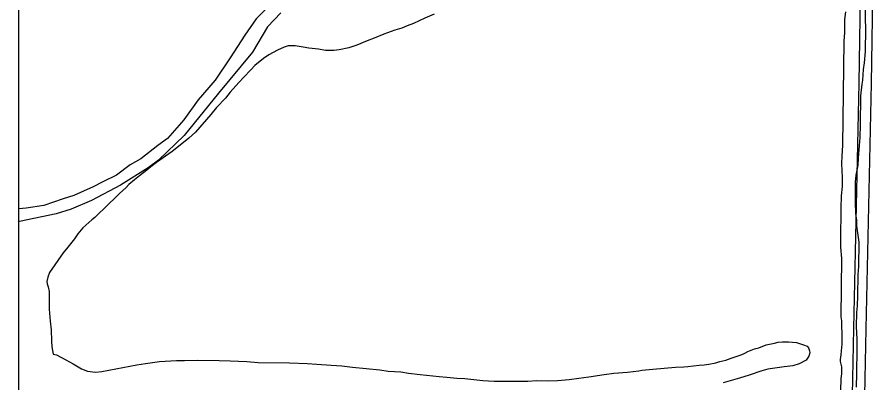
# Model space of a CAD drawing. Extents: x 3281947 to 3319794, y 715894 to 741249.
# Drawn here: x 3286081 to 3287110, y 724430 to 724873 of the extents above; entities that cross this region are included whole.
import ezdxf

# ---------------------------------------------------------------- set-up
doc = ezdxf.new("R2010")
doc.units = 0
for name, color, linetype in [('V-GRID-FRAM', 7, 'Continuous'), ('V-ROAD-CNTR', 7, 'Continuous'), ('V-SITE-VEGE', 7, 'Continuous'), ('V-TOPO-SHOR', 7, 'Continuous')]:
    doc.layers.add(name, color=color, linetype=linetype)

msp = doc.modelspace()

# ---------------------------------------------------------------- linework, layer by layer
at = {"layer": 'V-GRID-FRAM'}
msp.add_lwpolyline([(3286080.7, 739456.2), (3317564.6, 739474.5), (3317583.1, 721289.3), (3286083.3, 721271), (3286080.7, 739456.2)], dxfattribs=at)
at = {"layer": 'V-ROAD-CNTR'}
for points in [[(3286709.7, 727047.4), (3286839.2, 726871.6), (3286957.7, 726701.2), (3287048, 726575), (3287100.1, 726498.1), (3287129.6, 726457.1), (3287144.3, 726434.1), (3287148.8, 726415.8), (3287151.4, 726361), (3287149.7, 726192.5), (3287141.5, 725940.2), (3287138.5, 725755.6), (3287132, 725548.2), (3287119.6, 725265.9), (3287118.3, 725055.7), (3287114.1, 724792.4), (3287107.7, 724495.5), (3287103.8, 724294.2), (3287099, 724140.4), (3287096.2, 724082.7), (3287105.1, 724012.3), (3287110.6, 723968.9)], [(3287129.5, 726431.4), (3287133.9, 726413.6), (3287136.4, 726360.7), (3287134.7, 726192.8), (3287126.6, 725940.6), (3287123.5, 725756), (3287117, 725548.7), (3287104.6, 725266.2), (3287103.3, 725055.9), (3287099.1, 724792.7), (3287092.7, 724495.9), (3287088.8, 724294.5), (3287084.1, 724141), (3287081.2, 724082.1), (3287090.2, 724010.4), (3287095.7, 723967)]]:
    msp.add_lwpolyline(points, dxfattribs=at)
at = {"layer": 'V-SITE-VEGE'}
for p, q in [((3286082.9, 723891), (3286082.7, 725173.9)), ((3287107.8, 724955.2), (3287106.7, 724870.5)), ((3286574, 724871.5), (3286560.5, 724865)), ((3286585.4, 724876.4), (3286574, 724871.5)), ((3287082.1, 724854), (3287082.3, 724869.6)), ((3287082.3, 724869.6), (3287083.3, 724879.2)), ((3287106.7, 724870.5), (3287107.4, 724858.7)), ((3286546.1, 724859.3), (3286537.7, 724856.9)), ((3286552.5, 724862.1), (3286546.1, 724859.3)), ((3286560.5, 724865), (3286552.5, 724862.1)), ((3287107.4, 724858.7), (3287107, 724831.1)), ((3286524.6, 724852), (3286512.8, 724847.1)), ((3286528.9, 724853.6), (3286524.6, 724852)), ((3286537.7, 724856.9), (3286528.9, 724853.6)), ((3287081.6, 724843.6), (3287082.1, 724854)), ((3286491.7, 724838.6), (3286482.1, 724835.4)), ((3286504.4, 724843.9), (3286491.7, 724838.6)), ((3286512.8, 724847.1), (3286504.4, 724843.9)), ((3287080, 724717.3), (3287081.6, 724843.6)), ((3286396, 724832.7), (3286385.5, 724827)), ((3286404, 724836.4), (3286396, 724832.7)), ((3286408.7, 724838), (3286404, 724836.4)), ((3286417.1, 724837.9), (3286408.7, 724838)), ((3286426.7, 724836.5), (3286417.1, 724837.9)), ((3286433.8, 724835.1), (3286426.7, 724836.5)), ((3286445.5, 724833.7), (3286433.8, 724835.1)), ((3286453.9, 724832.4), (3286445.5, 724833.7)), ((3286464, 724832.2), (3286453.9, 724832.4)), ((3286470.3, 724833), (3286464, 724832.2)), ((3286482.1, 724835.4), (3286470.3, 724833)), ((3287107, 724831.1), (3287105.6, 724817.2)), ((3286378.7, 724822.4), (3286368.5, 724814.2)), ((3286385.5, 724827), (3286378.7, 724822.4)), ((3286363.4, 724808.8), (3286354.9, 724800.1)), ((3286368.5, 724814.2), (3286363.4, 724808.8)), ((3287104.6, 724809.3), (3287103.6, 724796.3)), ((3287105.6, 724817.2), (3287104.6, 724809.3)), ((3286354.9, 724800.1), (3286349, 724793.5)), ((3286349, 724793.5), (3286338.7, 724781.8)), ((3287102.7, 724791.7), (3287101.3, 724777.5)), ((3287103.6, 724796.3), (3287102.7, 724791.7)), ((3286338.7, 724781.8), (3286332.8, 724774.8)), ((3287101.3, 724777.5), (3287100.8, 724742.2)), ((3286332.8, 724774.8), (3286322.1, 724763.2)), ((3286322.1, 724763.2), (3286315.3, 724754.9)), ((3286315.3, 724754.9), (3286296.6, 724733.7)), ((3287100.8, 724742.2), (3287100.2, 724727.1)), ((3286288.5, 724726.3), (3286280, 724719.3)), ((3286296.6, 724733.7), (3286288.5, 724726.3)), ((3287100.2, 724727.1), (3287099.7, 724717.5)), ((3286280, 724719.3), (3286268.2, 724710.2)), ((3287079, 724704.8), (3287080, 724717.3)), ((3287099.7, 724717.5), (3287098.2, 724702)), ((3286268.2, 724710.2), (3286249.6, 724697)), ((3287078.8, 724695.1), (3287079, 724704.8)), ((3286249.6, 724697), (3286242.4, 724691.6)), ((3287079.5, 724679.2), (3287078.8, 724695.1)), ((3287098.2, 724702), (3287098.1, 724693.6)), ((3286237.7, 724687.5), (3286228.8, 724680.5)), ((3286242.4, 724691.6), (3286237.7, 724687.5)), ((3287098.1, 724693.6), (3287095.4, 724681.5)), ((3286222.9, 724676), (3286216.1, 724670.2)), ((3286228.8, 724680.5), (3286222.9, 724676)), ((3287079.3, 724667.8), (3287079.5, 724679.2)), ((3287095.4, 724681.5), (3287094.9, 724673.1)), ((3286212.7, 724666.4), (3286204.6, 724659.4)), ((3286216.1, 724670.2), (3286212.7, 724666.4)), ((3287078.3, 724656.5), (3287079.3, 724667.8)), ((3287094.9, 724673.1), (3287094.6, 724649.2)), ((3286199.9, 724654.4), (3286191, 724646.2)), ((3286204.6, 724659.4), (3286199.9, 724654.4)), ((3287077.7, 724641), (3287078.3, 724656.5)), ((3286191, 724646.2), (3286174.9, 724630.4)), ((3287094.6, 724649.2), (3287095.2, 724634.9)), ((3287077.2, 724603.3), (3287077.7, 724641)), ((3287095.2, 724634.9), (3287096.4, 724627.3)), ((3286171.1, 724627.5), (3286160.4, 724618)), ((3286174.9, 724630.4), (3286171.1, 724627.5)), ((3287096.4, 724627.3), (3287096.3, 724620.2)), ((3286160.4, 724618), (3286154.1, 724610.6)), ((3287096.3, 724620.2), (3287099, 724600.5)), ((3286150.2, 724604.7), (3286142.1, 724594.4)), ((3286154.1, 724610.6), (3286150.2, 724604.7)), ((3287077.5, 724594.4), (3287077.2, 724603.3)), ((3286142.1, 724594.4), (3286136.6, 724587.7)), ((3287078.6, 724580.6), (3287077.5, 724594.4)), ((3287099, 724600.5), (3287098.6, 724571.1)), ((3286136.6, 724587.7), (3286119.9, 724563.6)), ((3287077.7, 724510.1), (3287078.6, 724580.6)), ((3287098.6, 724571.1), (3287098.1, 724561.5)), ((3286119.9, 724563.6), (3286118.1, 724558.2)), ((3287098.1, 724561.5), (3287097.7, 724535.5)), ((3286118.1, 724558.2), (3286116.8, 724552.7)), ((3286116.8, 724552.7), (3286117.2, 724550.2)), ((3286117.2, 724550.2), (3286118.4, 724546.4)), ((3286118.4, 724546.4), (3286119.6, 724541)), ((3286119.6, 724541), (3286119.5, 724529.6)), ((3286119.5, 724529.6), (3286119.7, 724519.6)), ((3287097.7, 724535.5), (3287097.2, 724523.3)), ((3286119.7, 724519.6), (3286120.8, 724504.9)), ((3287097.2, 724523.3), (3287096.2, 724515.3)), ((3287078.5, 724505.5), (3287077.7, 724510.1)), ((3287096.2, 724515.3), (3287096, 724498.6)), ((3286120.8, 724504.9), (3286121.9, 724494.4)), ((3287078.8, 724497.1), (3287078.5, 724505.5)), ((3287096, 724498.6), (3287096.6, 724483)), ((3286121.9, 724494.4), (3286122.2, 724480.9)), ((3287079.1, 724491.2), (3287078.8, 724497.1)), ((3287078.9, 724477), (3287079.1, 724491.2)), ((3286122.2, 724480.9), (3286122.9, 724473.8)), ((3286987.1, 724476.5), (3286997.2, 724478.5)), ((3286997.2, 724478.5), (3287001.4, 724479.7)), ((3287001.4, 724479.7), (3287006.8, 724480)), ((3287006.8, 724480), (3287014, 724479.9)), ((3287014, 724479.9), (3287023.6, 724479)), ((3287023.6, 724479), (3287028.6, 724477.6)), ((3287096.6, 724483), (3287096.9, 724471.3)), ((3286122.9, 724473.8), (3286124.5, 724465)), ((3286961.4, 724466.3), (3286964.7, 724468.4)), ((3286964.7, 724468.4), (3286972.8, 724471.6)), ((3286972.8, 724471.6), (3286978.2, 724472.8)), ((3286978.2, 724472.8), (3286987.1, 724476.5)), ((3287028.6, 724477.6), (3287032.4, 724476.3)), ((3287032.4, 724476.3), (3287036.6, 724474.6)), ((3287036.6, 724474.6), (3287038.2, 724472.5)), ((3287038.2, 724472.5), (3287039.4, 724469.1)), ((3287039.4, 724469.1), (3287039.8, 724466.6)), ((3287077.9, 724464.4), (3287078.4, 724469)), ((3287078.4, 724469), (3287078.9, 724477)), ((3287096.9, 724471.3), (3287096.5, 724441.5)), ((3286124.5, 724465), (3286128.3, 724464.1)), ((3286128.3, 724464.1), (3286139.9, 724458.1)), ((3286139.9, 724458.1), (3286148.7, 724453.3)), ((3286273.7, 724457.2), (3286283.4, 724457.5)), ((3286283.4, 724457.5), (3286298.9, 724457.7)), ((3286298.9, 724457.7), (3286325.3, 724457.3)), ((3286325.3, 724457.3), (3286338.7, 724456.8)), ((3286931, 724456.2), (3286938.2, 724457.8)), ((3286938.2, 724457.8), (3286944.9, 724460.2)), ((3286944.9, 724460.2), (3286956.7, 724464.3)), ((3286956.7, 724464.3), (3286961.4, 724466.3)), ((3287035.5, 724457.8), (3287027, 724453.3)), ((3287038.5, 724462.4), (3287035.5, 724457.8)), ((3287039.8, 724466.6), (3287038.5, 724462.4)), ((3287077, 724458.5), (3287077.9, 724464.4)), ((3287077, 724456), (3287077, 724458.5)), ((3286148.7, 724453.3), (3286158.7, 724447.3)), ((3286158.7, 724447.3), (3286165.8, 724444.3)), ((3286183.4, 724444.1), (3286225.8, 724452.3)), ((3286225.8, 724452.3), (3286236.3, 724453.9)), ((3286236.3, 724453.9), (3286253.2, 724456.2)), ((3286253.2, 724456.2), (3286273.7, 724457.2)), ((3286338.7, 724456.8), (3286358.9, 724456.1)), ((3286358.9, 724456.1), (3286372.3, 724455.1)), ((3286372.3, 724455.1), (3286410.4, 724454.6)), ((3286410.4, 724454.6), (3286431.8, 724453.9)), ((3286431.8, 724453.9), (3286443.6, 724452.9)), ((3286443.6, 724452.9), (3286460.7, 724451.8)), ((3286460.7, 724451.8), (3286473.7, 724450.8)), ((3286473.7, 724450.8), (3286486.7, 724449.4)), ((3286486.7, 724449.4), (3286519.8, 724446)), ((3286849.9, 724446.8), (3286877.2, 724449.4)), ((3286877.2, 724449.4), (3286887.3, 724449.7)), ((3286887.3, 724449.7), (3286892.4, 724450)), ((3286892.4, 724450), (3286905.8, 724451.9)), ((3286905.8, 724451.9), (3286912.1, 724452.3)), ((3286912.1, 724452.3), (3286917.6, 724453.1)), ((3286917.6, 724453.1), (3286926, 724454.6)), ((3286926, 724454.6), (3286931, 724456.2)), ((3287009, 724449.8), (3286989.2, 724446.7)), ((3287019.5, 724450.9), (3287009, 724449.8)), ((3287027, 724453.3), (3287019.5, 724450.9)), ((3287078.6, 724449.7), (3287077, 724456)), ((3287078.5, 724441.3), (3287078.6, 724449.7)), ((3286165.8, 724444.3), (3286175.8, 724443.3)), ((3286175.8, 724443.3), (3286183.4, 724444.1)), ((3286519.8, 724446), (3286529.9, 724444.6)), ((3286529.9, 724444.6), (3286544.9, 724443.6)), ((3286544.9, 724443.6), (3286554.2, 724442.2)), ((3286554.2, 724442.2), (3286568.4, 724440.4)), ((3286568.4, 724440.4), (3286591.4, 724438)), ((3286591.4, 724438), (3286600.7, 724437.4)), ((3286600.7, 724437.4), (3286612.8, 724436)), ((3286760.5, 724435.8), (3286772.6, 724437.7)), ((3286772.6, 724437.7), (3286791.1, 724440.4)), ((3286791.1, 724440.4), (3286802.9, 724441.9)), ((3286802.9, 724441.9), (3286819.3, 724443.4)), ((3286819.3, 724443.4), (3286833.1, 724444.9)), ((3286833.1, 724444.9), (3286836.5, 724445.7)), ((3286836.5, 724445.7), (3286849.9, 724446.8)), ((3286966.5, 724439.8), (3286954.7, 724435.8)), ((3286980.8, 724444.3), (3286966.5, 724439.8)), ((3286989.2, 724446.7), (3286980.8, 724444.3)), ((3287077.6, 724435.5), (3287078.5, 724441.3)), ((3287096.5, 724441.5), (3287095.9, 724425.2)), ((3286612.8, 724436), (3286622.4, 724435.5)), ((3286622.4, 724435.5), (3286644.2, 724433.1)), ((3286644.2, 724433.1), (3286658.1, 724432.5)), ((3286658.1, 724432.5), (3286681.1, 724432.2)), ((3286681.1, 724432.2), (3286698.7, 724432.4)), ((3286698.7, 724432.4), (3286709.7, 724433.1)), ((3286709.7, 724433.1), (3286724.3, 724432.9)), ((3286724.3, 724432.9), (3286734.4, 724433.2)), ((3286734.4, 724433.2), (3286748.7, 724434.3)), ((3286748.7, 724434.3), (3286760.5, 724435.8)), ((3286954.7, 724435.8), (3286934.9, 724430.2)), ((3287077.1, 724401.1), (3287077.6, 724435.5))]:
    msp.add_line(p, q, dxfattribs=at)
at = {"layer": 'V-TOPO-SHOR'}
for points in [[(3286455.8, 724941.8), (3286440.7, 724932.8), (3286423.5, 724924.4), (3286397.5, 724898.8), (3286370.1, 724870.4), (3286356.4, 724851), (3286338.7, 724823.3), (3286320.2, 724796.3), (3286299.7, 724772.8), (3286282.6, 724748.6), (3286262.7, 724725.7), (3286251.1, 724717.4), (3286230.5, 724701.4), (3286217.4, 724693.8), (3286201, 724681.3), (3286184.5, 724673.6), (3286172.8, 724667.3), (3286149.4, 724656.9), (3286136.4, 724652.7), (3286113, 724645), (3286091.6, 724641.4), (3286082.8, 724640.7)], [(3286399.9, 724877.9), (3286383.9, 724860.8), (3286365.5, 724830.4), (3286324.4, 724780.5), (3286282.7, 724729.3), (3286251.9, 724699.5), (3286239.5, 724690.5), (3286205.9, 724669.6), (3286170.8, 724650.8), (3286146.1, 724640.3), (3286128.2, 724634.7), (3286083.5, 724625.5), (3286082.8, 724625.4)]]:
    msp.add_lwpolyline(points, dxfattribs=at)

doc.saveas('drawing.dxf')
